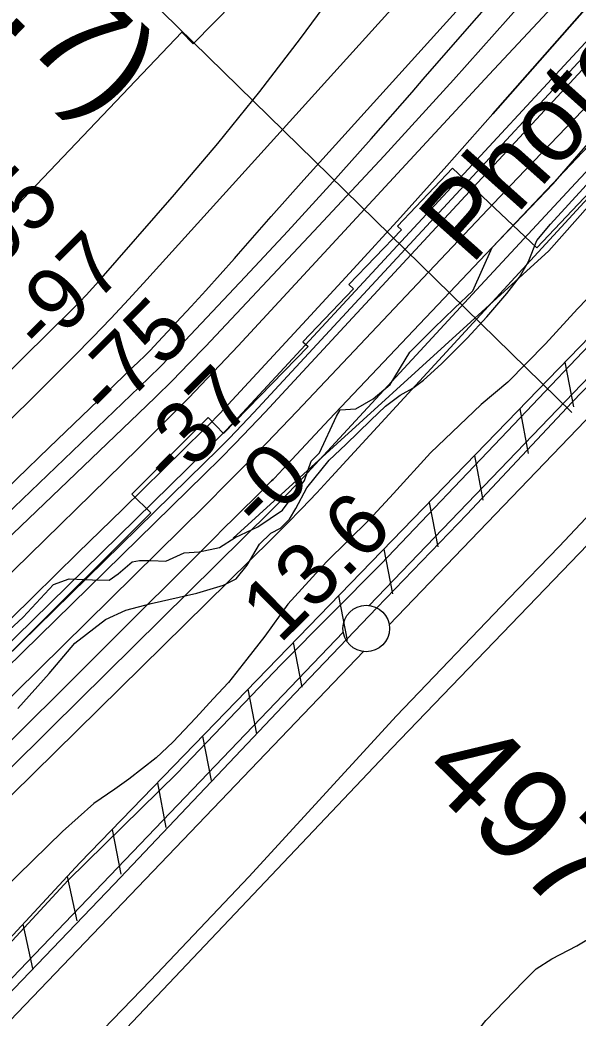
# Model space of a CAD drawing. Extents: x 3625074 to 3663148, y 511451 to 537151.
# Drawn here: x 3651493 to 3652094, y 526974 to 528048 of the extents above; entities that cross this region are included whole.
import ezdxf

# ---------------------------------------------------------------- set-up
doc = ezdxf.new("R2010")
doc.units = 0
for name, color, linetype in [('V-CHAN-NAID', 7, 'Continuous'), ('V-FLOD-BASE', 7, 'Continuous'), ('V-LEVE-TOET', 7, 'Continuous'), ('V-RIVR-EDGE', 7, 'Continuous'), ('V-RIVR-IDEN', 7, 'Continuous'), ('V-RIVR-RANG', 7, 'Continuous'), ('V-ROAD-CNTR', 7, 'Continuous'), ('V-RRAP-FSHR', 7, 'Continuous'), ('V-RRAP-RVMT', 7, 'Continuous'), ('V-SITE-VEGE', 7, 'Continuous'), ('V-SURV-IDEN', 7, 'Continuous'), ('V-SURV-LINE', 7, 'Continuous'), ('V-TOPO-DPTH', 7, 'Continuous'), ('V-TOPO-MAJR', 7, 'Continuous'), ('V-TOPO-MINR', 7, 'Continuous'), ('V-TOPO-WATR', 7, 'Continuous')]:
    doc.layers.add(name, color=color, linetype=linetype)

msp = doc.modelspace()

# ---------------------------------------------------------------- linework, layer by layer
at = {"layer": 'V-FLOD-BASE'}
for points in [[(3652191.897, 527744.742), (3652087.046, 527636.401), (3651973.932, 527515.235), (3651877.302, 527414.965), (3651788.892, 527322.7660000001), (3651699.099, 527227.866), (3651594.907, 527117.481)], [(3651594.907, 527117.481), (3651487.151, 527005.41), (3651385.128, 526901.304), (3651272.406, 526782.068), (3651168.538, 526672.037), (3651117.772, 526617.474)]]:
    msp.add_lwpolyline(points, dxfattribs=at)
at = {"layer": 'V-LEVE-TOET'}
for points in [[(3651545.393, 527122.007), (3651662.524, 527237.025), (3651774.242, 527354.127), (3651881.807, 527462.444), (3652017.52, 527605.128), (3652131.983, 527725.602)], [(3651739.438, 527125.616), (3651898.509, 527298.633), (3652019.1380000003, 527425.16), (3652073.275, 527481.011), (3652147.992, 527560.439)], [(3651298.078, 526858.2880000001), (3651395.798, 526961.524), (3651480.811, 527051.943), (3651545.393, 527122.007)], [(3651739.438, 527125.616), (3651633.796, 527013.742), (3651502.745, 526877.8420000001), (3651373.989, 526744.733), (3651323.684, 526698.104)]]:
    msp.add_lwpolyline(points, dxfattribs=at)
at = {"layer": 'V-RIVR-EDGE'}
msp.add_lwpolyline([(3651422.384609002, 527336.0026128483), (3651496.995365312, 527404.8556846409), (3651529.500386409, 527440.1945803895), (3651546.324273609, 527446.1562460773), (3651571.5348691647, 527444.8932542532), (3651589.5445580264, 527444.8487214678), (3651599.1660541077, 527451.4285232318), (3651614.206785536, 527464.5985177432), (3651622.013952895, 527465.7798661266), (3651634.0204121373, 527465.7501776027), (3651650.227647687, 527465.1097751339), (3651670.0605718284, 527474.0656335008), (3651686.2722606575, 527475.2261999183), (3651707.8957627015, 527479.9753442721), (3651724.7315253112, 527490.7395936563), (3651749.372970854, 527502.0848684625), (3651775.831713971, 527520.0292425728), (3651799.32298408, 527551.7884669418), (3651806.578814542, 527572.7819574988), (3651815.6059253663, 527581.7645355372), (3651833.7135863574, 527621.3413182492), (3651837.9321757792, 527627.9344798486), (3651854.7441875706, 527629.0935618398), (3651873.3809190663, 527639.8533579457), (3651891.4292030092, 527655.4172221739), (3651912.5266034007, 527690.1839990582), (3651938.4043210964, 527715.9340561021), (3651960.669710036, 527737.4907589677), (3651980.5263849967, 527756.0517847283), (3652001.0531509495, 527802.8265052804), (3652066.6575784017, 527871.1015205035), (3652108.800424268, 527919.6237705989)], dxfattribs=at)
at = {"layer": 'V-RIVR-RANG'}
msp.add_line((3652086.7706, 527625.1278), (3651515.3151, 528184.9837000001), dxfattribs=at)
at = {"layer": 'V-ROAD-CNTR'}
msp.add_lwpolyline([(3651218.7060000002, 526551.786), (3651893.25, 527264.072), (3652378.666, 527768.71), (3653161.7600000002, 528599.718)], dxfattribs=at)
at = {"layer": 'V-RRAP-FSHR'}
for p, q in [((3652079.472, 527679.264), (3652088.723, 527631.317)), ((3652030.776, 527628.977), (3652040.028, 527581.031)), ((3651982.0810000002, 527578.6900000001), (3651991.332, 527530.7440000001)), ((3651933.3850000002, 527528.404), (3651942.636, 527480.457)), ((3651884.6890000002, 527478.117), (3651893.941, 527430.171)), ((3651835.994, 527427.831), (3651845.245, 527379.884)), ((3651787.298, 527377.544), (3651796.549, 527329.598)), ((3651738.602, 527327.258), (3651747.8540000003, 527279.311)), ((3651689.907, 527276.971), (3651699.1580000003, 527229.025)), ((3651641.211, 527226.685), (3651650.463, 527178.738)), ((3651592.5160000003, 527176.398), (3651601.767, 527128.452)), ((3651544.149, 527125.8), (3651554.474, 527078.073)), ((3651496.594, 527074.434), (3651506.918, 527026.707))]:
    msp.add_line(p, q, dxfattribs=at)
for points in [[(3651722.6735318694, 527489.9568386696), (3652062.012796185, 527799.1823109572), (3652260.63398037, 528023.4342151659), (3652386.4200924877, 528192.6706953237), (3652520.5907166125, 528340.7492874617), (3652775.51551685, 528531.1375116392), (3652940.506493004, 528663.7291277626), (3653042.3903970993, 528752.9625358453), (3653154.315645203, 528825.5067919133), (3653254.460797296, 528875.1892239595)], [(3651306.3710000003, 526868.97), (3651557.8880000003, 527140.639), (3652207.208, 527811.1730000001)]]:
    msp.add_lwpolyline(points, dxfattribs=at)
at = {"layer": 'V-RRAP-RVMT'}
for points in [[(3651397.20449074, 527750.7996123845), (3651667.3540000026, 528034.3710000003), (3651679.6890000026, 528021.9530000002), (3651745.715661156, 528089.3760861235), (3651733.0680000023, 528101.3390000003)], [(3652242.6783404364, 528036.7413502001), (3652250.0620000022, 528029.7560000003), (3652149.6050000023, 527923.5860000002), (3652157.1660000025, 527916.4400000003), (3652049.2100000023, 527802.3130000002), (3651958.4677065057, 527888.1424850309)], [(3651958.4677065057, 527888.1424850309), (3651899.2660000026, 527825.8140000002), (3651903.5470000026, 527821.6290000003), (3651846.9300000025, 527762.9290000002), (3651852.1880000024, 527758.1510000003), (3651797.7290000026, 527701.3300000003), (3651803.3380000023, 527696.1940000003), (3651712.4070000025, 527602.5370000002), (3651695.7780000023, 527619.6500000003), (3651613.8589858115, 527537.3593633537)], [(3651613.8589858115, 527537.3593633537), (3651634.2590000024, 527517.2620000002), (3651349.9310000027, 527233.7800000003), (3651354.8900000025, 527228.5940000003), (3651220.3130000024, 527084.4610000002), (3651232.3970000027, 527072.5890000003), (3651098.8390000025, 526929.9160000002), (3651102.1720000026, 526927.1060000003), (3650958.5830000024, 526763.4690000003), (3650966.1150000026, 526756.1300000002), (3650830.1300000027, 526607.4790000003), (3650843.3770000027, 526594.0600000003), (3650704.5930000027, 526443.1460000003), (3650712.6580000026, 526435.9770000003), (3650576.7565261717, 526293.7022029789)]]:
    msp.add_lwpolyline(points, dxfattribs=at)
at = {"layer": 'V-SITE-VEGE'}
for points in [[(3651491.286, 527306.62), (3651524.99, 527344.434), (3651552.517, 527376.8640000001), (3651585.429, 527402.438), (3651607.306, 527412.448), (3651634.603, 527419.6900000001), (3651683.723, 527430.817), (3651712.395, 527439.406), (3651726.071, 527446.091), (3651737.782, 527460.961), (3651750.92, 527483.307), (3651763.2830000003, 527495.45), (3651773.546, 527500.803), (3651783.161, 527510.246), (3651790.075, 527521.758), (3651801.8510000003, 527544.116), (3651825.95, 527573.853), (3651843.805, 527590.71), (3651870.596, 527617.019), (3651886.389, 527631.853), (3651902.1580000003, 527643.964), (3651915.841, 527651.329), (3651927.494, 527660.074), (3651946.717, 527677.599), (3651974.201, 527705.261), (3651995.514, 527728.215), (3652016.846, 527753.211), (3652030.6210000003, 527770.787), (3652040.306, 527787.72), (3652049.36, 527810.102), (3652063.8170000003, 527827.672), (3652118.14, 527887.089)], [(3652132.808, 527778.029), (3652092.948, 527736.86), (3652058.5640000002, 527699.047), (3652018.022, 527657.887), (3651989.2060000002, 527633.64), (3651934.951, 527581.711), (3651895.066, 527537.821), (3651868.936, 527509.466), (3651822.911, 527464.273), (3651781.6520000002, 527419.033), (3651756.828, 527384.5380000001), (3651737.54, 527359.526), (3651717.568, 527334.5160000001), (3651701.069, 527316.964), (3651682.502, 527296.71), (3651657.754, 527270.383), (3651639.9, 527253.525), (3651610.419, 527230.645)], [(3651610.419, 527230.645), (3651595.341, 527219.8910000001), (3651572.735, 527204.439), (3651539.099, 527174.108), (3651362.484, 527001.861)], [(3651710.437, 526183.781), (3651748.134, 526305.998), (3651819.005, 526480.756), (3651861.466, 526600.705), (3651907.487, 526719.544), (3651939.86, 526842.836), (3651945.248, 526868.477), (3651954.372, 526904.012), (3651966.711, 526935.68), (3651994.31, 526970.791), (3652034.731, 527012.832), (3652048.607, 527026.462), (3652065.2830000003, 527037.3960000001), (3652092.116, 527051.277), (3652112.699, 527063.465)]]:
    msp.add_lwpolyline(points, dxfattribs=at)
at = {"layer": 'V-SURV-LINE'}
for points in [[(3651868.807057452, 527417.447868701), (3652879.492900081, 528470.604099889)], [(3652901.147496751, 528449.8416667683), (3651890.4612962, 527396.6850626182)], [(3650749.0288008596, 526247.835084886), (3651841.1439096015, 527388.5875188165)], [(3651862.824338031, 527367.8520601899), (3650770.70840957, 526227.0987700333)]]:
    msp.add_lwpolyline(points, dxfattribs=at)
msp.add_circle((3651865.80054, 527392.65196), 25, dxfattribs=at)
at = {"layer": 'V-TOPO-DPTH'}
for points in [[(3652501.4776986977, 528430.2576597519), (3651757.0455871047, 527625.611611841), (3651741.086452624, 527608.61391366), (3651724.9635066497, 527591.775389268), (3651708.594843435, 527575.1756255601), (3651692.062368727, 527558.7350356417), (3650997.9147449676, 526878.5177507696)], [(3650997.9147449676, 526878.5177507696), (3651692.062368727, 527558.7350356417), (3651708.594843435, 527575.1756255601), (3651724.9635066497, 527591.775389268), (3651741.086452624, 527608.61391366), (3651757.0455871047, 527625.611611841), (3652501.4776986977, 528430.2576597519)], [(3652565.225818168, 528398.991768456), (3651825.9347666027, 527617.4828353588), (3651815.8357744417, 527606.7822764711), (3651805.7533869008, 527596.0661312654), (3651795.695906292, 527585.3266065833), (3651785.6550303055, 527574.571495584), (3651767.0827109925, 527554.6317227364), (3651766.3359249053, 527553.8391871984), (3651765.583109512, 527553.0524884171), (3651764.0533615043, 527551.5024378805), (3651744.4732672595, 527532.0410813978), (3651733.9139074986, 527521.5395630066), (3651723.3586802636, 527511.0338950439), (3651712.8096518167, 527500.522002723), (3651702.264755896, 527490.0059608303), (3650965.1996632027, 526754.5239910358), (3650951.737757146, 526740.8675196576), (3650938.4288470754, 526727.0659302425), (3650925.3494309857, 526713.0466637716), (3650912.4230108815, 526698.8822792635)], [(3652565.225818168, 528398.991768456), (3651825.9347666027, 527617.4828353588), (3651815.8357744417, 527606.7822764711), (3651805.7533869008, 527596.0661312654), (3651795.695906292, 527585.3266065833), (3651785.6550303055, 527574.571495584), (3651767.0827109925, 527554.6317227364), (3651766.3359249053, 527553.8391871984), (3651765.583109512, 527553.0524884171), (3651764.0533615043, 527551.5024378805), (3651744.4732672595, 527532.0410813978), (3651733.9139074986, 527521.5395630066), (3651723.3586802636, 527511.0338950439), (3651712.8096518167, 527500.522002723), (3651702.264755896, 527490.0059608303), (3650965.1996632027, 526754.5239910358)], [(3650912.4230108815, 526698.8822792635), (3650953.141862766, 526681.1185745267), (3650957.1914431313, 526690.1431070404), (3650958.266466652, 526692.3042741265), (3650960.795374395, 526696.3922363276), (3650962.249258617, 526698.3190314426), (3650964.6139093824, 526701.2063662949), (3650965.3432517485, 526702.0511678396), (3650966.115483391, 526702.8569520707), (3650975.705507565, 526712.3568878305), (3650980.8994882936, 526717.4978383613), (3650986.0962903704, 526722.6359329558), (3650991.297324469, 526727.7697436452), (3650996.5011799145, 526732.9006983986), (3651763.77258717, 527488.8002347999), (3651780.2656119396, 527505.2944644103), (3651796.5908181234, 527521.9507267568), (3651812.6642964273, 527538.8500382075), (3651828.569956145, 527555.9113823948), (3652466.4276745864, 528250.4901694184)], [(3650894.736435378, 526881.2418194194), (3651057.610823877, 527038.7330844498), (3651160.8788504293, 527138.7337594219), (3651264.0495310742, 527238.8346194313), (3651367.0741928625, 527339.0857569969), (3651470.0015087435, 527439.4370796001), (3651620.653466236, 527586.532943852), (3651647.969350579, 527613.6181616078), (3651675.002133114, 527640.9788122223), (3651701.610262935, 527668.7526121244), (3651727.9352909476, 527696.8018448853), (3651899.5410693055, 527882.4931234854), (3651998.070582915, 527988.8052345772), (3652096.8017459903, 528094.9292059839)], [(3652096.8017459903, 528094.9292059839), (3651998.070582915, 527988.8052345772), (3651899.5410693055, 527882.4931234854), (3651727.9352909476, 527696.8018448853), (3651701.610262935, 527668.7526121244), (3651675.002133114, 527640.9788122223), (3651647.969350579, 527613.6181616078), (3651620.653466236, 527586.532943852), (3651470.0015087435, 527439.4370796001), (3651367.0741928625, 527339.0857569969), (3651264.0495310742, 527238.8346194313), (3651160.8788504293, 527138.7337594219), (3651057.610823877, 527038.7330844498), (3650894.736435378, 526881.2418194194)], [(3650893.6394496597, 526825.691510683), (3651411.363072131, 527332.5624593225), (3651459.499094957, 527379.6918853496), (3651507.6334882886, 527426.8229754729), (3651555.7654373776, 527473.9565617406), (3651603.8957569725, 527521.0918121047), (3651691.7000390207, 527607.0852468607), (3651695.8961298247, 527611.2550511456), (3651700.051086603, 527615.4648667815), (3651704.144342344, 527619.7346994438), (3651708.196464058, 527624.0445434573), (3651801.6688670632, 527724.9229288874), (3651852.2156771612, 527779.8922688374), (3651902.4816615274, 527835.1152815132), (3651952.3264072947, 527890.7188032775), (3652001.8903273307, 527946.5759977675), (3652108.2825790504, 528067.3991307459)], [(3652108.2825790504, 528067.3991307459), (3652001.8903273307, 527946.5759977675), (3651952.3264072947, 527890.7188032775), (3651902.4816615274, 527835.1152815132), (3651852.2156771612, 527779.8922688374), (3651801.6688670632, 527724.9229288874), (3651708.196464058, 527624.0445434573), (3651704.144342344, 527619.7346994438), (3651700.051086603, 527615.4648667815), (3651695.8961298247, 527611.2550511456), (3651691.7000390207, 527607.0852468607), (3651603.8957569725, 527521.0918121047), (3651555.7654373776, 527473.9565617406), (3651507.6334882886, 527426.8229754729), (3651459.499094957, 527379.6918853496), (3651411.363072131, 527332.5624593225), (3650893.6394496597, 526825.691510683)], [(3651056.5908821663, 526960.6093811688), (3651146.1118159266, 527048.2829244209), (3651235.6297335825, 527135.9595469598), (3651325.143127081, 527223.6407884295), (3651414.653504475, 527311.3251091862), (3651691.879454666, 527582.9095269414), (3651702.2453496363, 527593.2143452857), (3651712.5089143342, 527603.6186415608), (3651722.618983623, 527614.1721547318), (3651732.62672264, 527624.8251458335), (3652119.021397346, 528042.2172712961)], [(3652119.021397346, 528042.2172712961), (3651732.62672264, 527624.8251458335), (3651722.618983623, 527614.1721547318), (3651712.5089143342, 527603.6186415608), (3651702.2453496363, 527593.2143452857), (3651691.879454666, 527582.9095269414), (3651414.653504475, 527311.3251091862), (3651325.143127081, 527223.6407884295), (3651235.6297335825, 527135.9595469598), (3651146.1118159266, 527048.2829244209), (3651056.5908821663, 526960.6093811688)]]:
    msp.add_lwpolyline(points, dxfattribs=at)
at = {"layer": 'V-TOPO-MAJR'}
msp.add_lwpolyline([(3650903.5998885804, 526935.2513750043), (3650947.7602801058, 526978.2834358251), (3650992.00949294, 527021.2236827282), (3651036.3919377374, 527064.026208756), (3651080.863203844, 527106.7369208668), (3651621.0377579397, 527623.9155681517), (3651639.303184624, 527641.6788065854), (3651657.3803090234, 527659.628743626), (3651675.174979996, 527677.8587285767), (3651692.781348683, 527696.2754121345), (3651809.565225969, 527820.3593375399), (3651884.8993109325, 527901.4297354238), (3651959.536435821, 527983.1287625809), (3652033.128120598, 528065.7707336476)], dxfattribs=at)
at = {"layer": 'V-TOPO-MINR'}
for points in [[(3650823.340768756, 526902.1553822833), (3651420.3333790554, 527486.0123070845), (3651455.124678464, 527519.9332934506), (3651489.9854564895, 527553.7825037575), (3651524.9504524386, 527587.5240499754), (3651559.984927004, 527621.1938201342), (3651622.4491966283, 527681.0399113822), (3651626.2742403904, 527684.761948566), (3651630.060097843, 527688.5228252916), (3651633.7871758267, 527692.3419613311), (3651637.4750675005, 527696.1999369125), (3651661.9401673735, 527722.1939753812), (3651677.7253153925, 527739.1737569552), (3651693.3693295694, 527756.2810150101), (3651708.801642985, 527773.5794877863), (3651724.0928225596, 527791.0054370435), (3651728.4714897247, 527796.057773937), (3651745.9075982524, 527816.0511270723), (3651763.425676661, 527835.9719460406), (3651781.066709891, 527855.783963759), (3651798.7897130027, 527875.5234473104), (3652398.3892948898, 528539.2010266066)], [(3650789.5783988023, 526930.5199744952), (3650876.824977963, 527015.4761258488), (3650934.7170057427, 527072.0515887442), (3650992.472760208, 527128.7653302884), (3651050.024104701, 527185.6864898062), (3651107.4391758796, 527242.7459279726), (3651551.285090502, 527685.4324266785), (3651571.340573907, 527705.7508778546), (3651591.180446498, 527726.2745191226), (3651610.696902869, 527747.1059455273), (3651629.997748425, 527768.1425620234), (3652304.6167236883, 528515.0752158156)], [(3650997.9147449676, 526878.5177507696), (3651692.062368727, 527558.7350356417), (3651708.594843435, 527575.1756255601), (3651724.9635066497, 527591.775389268), (3651741.086452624, 527608.61391366), (3651757.0455871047, 527625.611611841), (3652501.4776986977, 528430.2576597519)], [(3650953.141862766, 526681.1185745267), (3650957.1914431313, 526690.1431070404), (3650958.266466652, 526692.3042741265), (3650960.795374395, 526696.3922363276), (3650962.249258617, 526698.3190314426), (3650964.6139093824, 526701.2063662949), (3650965.3432517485, 526702.0511678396), (3650966.115483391, 526702.8569520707), (3650975.705507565, 526712.3568878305), (3650980.8994882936, 526717.4978383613), (3650986.0962903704, 526722.6359329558), (3650991.297324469, 526727.7697436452), (3650996.5011799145, 526732.9006983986), (3651763.77258717, 527488.8002347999), (3651780.2656119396, 527505.2944644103), (3651796.5908181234, 527521.9507267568), (3651812.6642964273, 527538.8500382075), (3651828.569956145, 527555.9113823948), (3652466.4276745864, 528250.4901694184)], [(3651045.156868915, 526937.1016119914), (3651098.981900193, 526989.8271271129), (3651152.804221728, 527042.5554083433), (3651206.6247367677, 527095.2855336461), (3651691.9704705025, 527570.8227314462), (3651705.419888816, 527584.195201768), (3651718.7362533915, 527597.6969863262), (3651731.853037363, 527611.3927422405), (3651744.836767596, 527625.2178123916), (3652310.77869283, 528236.76466258)], [(3650823.3318715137, 526879.4650478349), (3651040.044396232, 527091.3519610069), (3651140.1861891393, 527188.9611444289), (3651240.528673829, 527286.3629355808), (3651341.1721961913, 527383.4536383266), (3651442.016410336, 527480.3369488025), (3651621.7457293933, 527652.4728004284), (3651632.790615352, 527663.2170884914), (3651643.7219772, 527674.0739148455), (3651654.4830528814, 527685.0995486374), (3651665.1306044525, 527696.2377207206), (3651735.7574076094, 527771.2794670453), (3651781.3232788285, 527820.3027067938), (3651826.476110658, 527869.6988035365), (3651871.009383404, 527919.6541857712), (3651915.12961676, 527969.9824250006), (3651926.9977949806, 527983.692077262), (3651976.9197110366, 528040.9979858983), (3652027.0782520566, 528098.0947131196)], [(3650894.736435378, 526881.2418194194), (3651057.610823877, 527038.7330844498), (3651160.8788504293, 527138.7337594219), (3651264.0495310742, 527238.8346194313), (3651367.0741928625, 527339.0857569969), (3651470.0015087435, 527439.4370796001), (3651620.653466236, 527586.532943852), (3651647.969350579, 527613.6181616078), (3651675.002133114, 527640.9788122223), (3651701.610262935, 527668.7526121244), (3651727.9352909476, 527696.8018448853), (3651899.5410693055, 527882.4931234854), (3651998.070582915, 527988.8052345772), (3652096.8017459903, 528094.9292059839)], [(3650726.411633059, 526964.5269609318), (3650742.5960075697, 526978.9776745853), (3651031.848933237, 527240.6974985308), (3651122.549941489, 527323.8244144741), (3651212.5319002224, 527407.7128044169), (3651301.4352846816, 527492.7434053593), (3651389.619619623, 527578.5354803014), (3651550.587020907, 527737.1493903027), (3651557.664978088, 527744.2840949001), (3651564.6321524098, 527751.5230264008), (3651571.433152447, 527758.9182982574), (3651578.1233696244, 527766.4177970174), (3651659.5503696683, 527859.8083788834), (3651706.0451428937, 527914.7335074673), (3651751.4410763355, 527970.5263559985), (3651795.188750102, 528027.6207844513), (3651837.8375840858, 528085.5829328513)], [(3650893.6394496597, 526825.691510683), (3651411.363072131, 527332.5624593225), (3651459.499094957, 527379.6918853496), (3651507.6334882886, 527426.8229754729), (3651555.7654373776, 527473.9565617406), (3651603.8957569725, 527521.0918121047), (3651691.7000390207, 527607.0852468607), (3651695.8961298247, 527611.2550511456), (3651700.051086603, 527615.4648667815), (3651704.144342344, 527619.7346994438), (3651708.196464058, 527624.0445434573), (3651801.6688670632, 527724.9229288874), (3651852.2156771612, 527779.8922688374), (3651902.4816615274, 527835.1152815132), (3651952.3264072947, 527890.7188032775), (3652001.8903273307, 527946.5759977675), (3652108.2825790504, 528067.3991307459)], [(3651056.5908821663, 526960.6093811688), (3651146.1118159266, 527048.2829244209), (3651235.6297335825, 527135.9595469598), (3651325.143127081, 527223.6407884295), (3651414.653504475, 527311.3251091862), (3651691.879454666, 527582.9095269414), (3651702.2453496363, 527593.2143452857), (3651712.5089143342, 527603.6186415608), (3651722.618983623, 527614.1721547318), (3651732.62672264, 527624.8251458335), (3652119.021397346, 528042.2172712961)], [(3650719.1963369, 526429.4708051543), (3650746.228726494, 526465.9181862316), (3650777.480875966, 526506.6808400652), (3650809.276356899, 526547.0060399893), (3650841.886835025, 526586.6750590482), (3650875.040644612, 526625.9066241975), (3650938.7922153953, 526699.8044755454), (3650945.321531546, 526707.1993918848), (3650951.9613868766, 526714.491305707), (3650958.7670509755, 526721.6287157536), (3650965.6832542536, 526728.6631232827), (3651143.3350315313, 526905.2451153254), (3651239.193697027, 527000.4593218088), (3651335.0971195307, 527095.6283940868), (3651431.0676775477, 527190.7297650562), (3651527.0829925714, 527285.7860018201), (3651763.945495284, 527520.1170998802), (3651772.566431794, 527528.7609274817), (3651781.1089912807, 527537.480518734), (3651789.5339852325, 527546.3137554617), (3651797.880602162, 527555.2227558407), (3651984.483278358, 527757.0916506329), (3652086.2211528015, 527866.8532108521), (3652188.1573259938, 527976.4297957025)], [(3651093.6898085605, 526935.7848366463), (3651186.0713412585, 527026.4301053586), (3651278.3994149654, 527117.1297447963), (3651370.6473001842, 527207.9109403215), (3651462.8417264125, 527298.7465065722), (3651692.467196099, 527525.1875520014), (3651717.491971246, 527550.1329958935), (3651742.335085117, 527575.256148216), (3651766.9057070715, 527600.6458631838), (3651791.294667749, 527626.2132865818), (3651933.143606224, 527776.5316463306), (3652028.571151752, 527877.1512968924), (3652124.3325423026, 527977.4506060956)]]:
    msp.add_lwpolyline(points, dxfattribs=at)
at = {"layer": 'V-TOPO-WATR'}
msp.add_lwpolyline([(3650965.1996632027, 526754.5239910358), (3651702.264755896, 527490.0059608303), (3651712.8096518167, 527500.522002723), (3651723.3586802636, 527511.0338950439), (3651733.9139074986, 527521.5395630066), (3651744.4732672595, 527532.0410813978), (3651764.0533615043, 527551.5024378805), (3651765.583109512, 527553.0524884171), (3651766.3359249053, 527553.8391871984), (3651767.0827109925, 527554.6317227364), (3651785.6550303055, 527574.571495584), (3651795.695906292, 527585.3266065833), (3651805.7533869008, 527596.0661312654), (3651815.8357744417, 527606.7822764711), (3651825.9347666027, 527617.4828353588), (3652565.225818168, 528398.991768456)], dxfattribs=at)

# ---------------------------------------------------------------- texts
at = {"layer": 'V-CHAN-NAID'}
msp.add_text('BUOY "E" (105.7)', height=100.00000199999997, rotation=316.3481592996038, dxfattribs=at).set_placement((3650815.432914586, 528671.6105222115))
at = {"layer": 'V-RIVR-IDEN'}
msp.add_text('Photo', height=83.00000000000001, rotation=48.24937832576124, dxfattribs=at).set_placement((3651978.5022633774, 527782.5546483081))
at = {"layer": 'V-RIVR-RANG'}
for s, height, rotation, p in [('-95', 67.00000000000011, 45.069055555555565, (3651448.847117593, 527757.539767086)), ('-97', 67.00000000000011, 45.069055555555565, (3651518.7229361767, 527685.9927872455)), ('-75', 67.00000000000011, 45.069055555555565, (3651589.7165268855, 527615.5662771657)), ('-37', 67.00000000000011, 45.069055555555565, (3651657.356801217, 527541.7783578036)), ('-0', 67.00000000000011, 45.069055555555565, (3651752.382492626, 527495.4409475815)), ('13.6', 67, 44.78832571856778, (3651772.7292998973, 527375.0822893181))]:
    msp.add_text(s, height=height, rotation=rotation, dxfattribs=at).set_placement(p)
at = {"layer": 'V-SURV-IDEN'}
msp.add_text('497+11.7', height=100.00000000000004, rotation=315.5930555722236, dxfattribs=at).set_placement((3651921.2029428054, 527234.2817340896))

doc.saveas('drawing.dxf')
